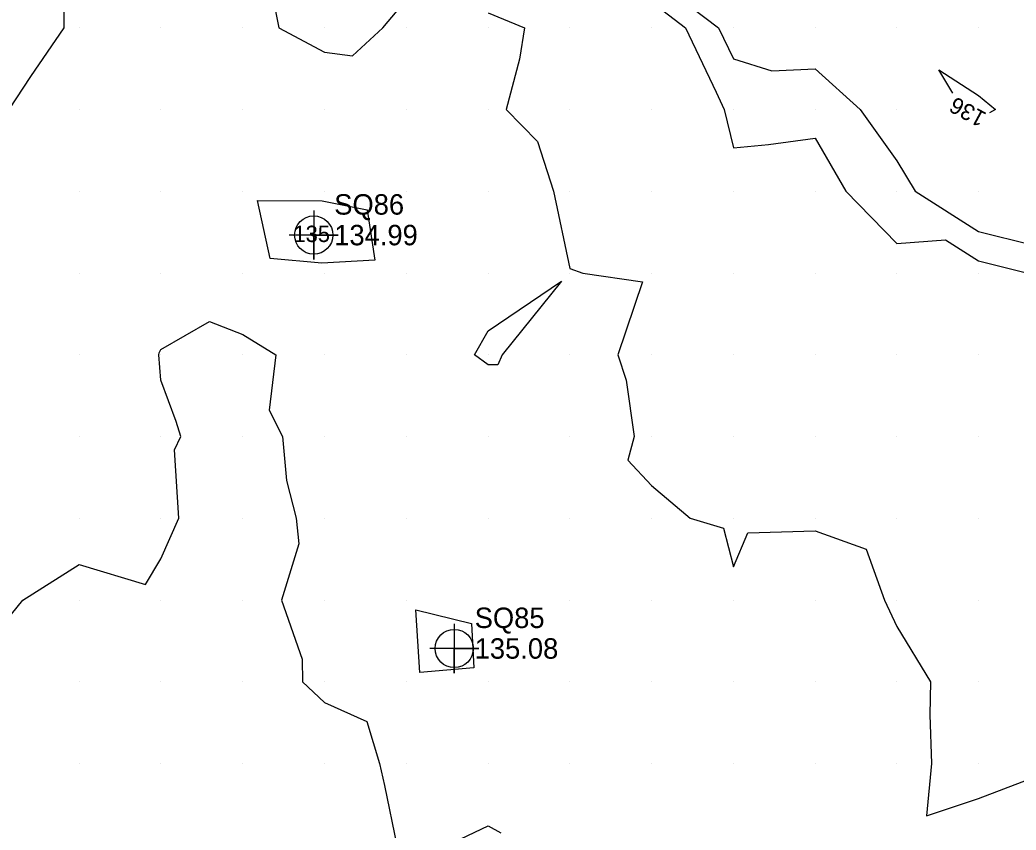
# Model space of a CAD drawing. Extents: x 2354170 to 2357230, y 866100 to 868290.
# Drawn here: x 2354392.7 to 2354514.6, y 867641.9 to 867741 of the extents above; entities that cross this region are included whole.
import ezdxf

# ---------------------------------------------------------------- set-up
doc = ezdxf.new("R2010")
doc.units = 0
for name, color, linetype in [('Default', 7, 'Continuous'), ('DTM Contours Major', 7, 'Continuous'), ('DTM Contours Major Text', 7, 'Continuous'), ('DTM Contours Minor', 7, 'Continuous'), ('DTM Contours Minor Text', 7, 'Continuous'), ('Exist DTM QL2 LIDAR Elevation Point', 7, 'Continuous'), ('Exist DTM Regular Point CELL', 7, 'Continuous'), ('Exist DTM Regular Point Cogo Elevation', 7, 'Continuous'), ('Exist DTM Regular Point Cogo Number', 7, 'Continuous')]:
    doc.layers.add(name, color=color, linetype=linetype)

msp = doc.modelspace()

# ---------------------------------------------------------------- linework, layer by layer
at = {"layer": 'Default'}
for points in [[(2354389.96, 867797.31), (2354394.29, 867795.69), (2354399.96, 867792), (2354403.73, 867793.79), (2354403.07, 867790.02), (2354399.96, 867783.87), (2354397.54, 867780.02), (2354394.8, 867774.86), (2354394.88, 867770.02), (2354398.48, 867768.54), (2354399.96, 867766.44), (2354402.46, 867760.02), (2354402.86, 867757.12), (2354399.96, 867752.3), (2354399.12, 867750.86), (2354398.32, 867750.02), (2354398.15, 867748.21), (2354398.06, 867740.02), (2354393.99, 867734.04), (2354391.37, 867730.02)], [(2354465.65, 867745.54), (2354469.97, 867743.17), (2354474.11, 867740.02), (2354477.86, 867732.12), (2354478.83, 867730.02), (2354479.97, 867725.31), (2354484.25, 867725.73), (2354489.97, 867726.5), (2354493.71, 867720.02), (2354499.97, 867713.63), (2354505.9, 867714.08), (2354509.97, 867711.52), (2354515.97, 867710.02), (2354519.97, 867707.82), (2354525.36, 867704.62), (2354529.97, 867701.62), (2354532.02, 867700.02), (2354539.97, 867693.19), (2354541.05, 867692.98)], [(2354423.65, 867743.7), (2354424.39, 867740.02), (2354429.96, 867737.05), (2354433.39, 867736.6), (2354437.1, 867740.02), (2354439.96, 867743.4)], [(2354449.96, 867741.84), (2354454.42, 867740.02), (2354453.83, 867736.16), (2354452.2, 867730.02), (2354456.03, 867726.09), (2354457.98, 867720.02), (2354459.96, 867710.58), (2354461.56, 867710.02), (2354468.87, 867708.93), (2354465.86, 867700.02), (2354466.85, 867696.91), (2354467.82, 867690.02), (2354467.06, 867687.12), (2354469.97, 867684.05), (2354474.69, 867680.02), (2354478.76, 867678.81), (2354479.97, 867674.1), (2354481.75, 867678.24), (2354489.97, 867678.5), (2354496.2, 867676.26), (2354498.47, 867670.02), (2354499.97, 867666.77), (2354504.07, 867660.02), (2354504, 867655.98), (2354504.2, 867650.02), (2354503.59, 867643.64), (2354509.97, 867645.76), (2354519.25, 867649.3)], [(2354421.78, 867718.9), (2354429.68, 867718.85), (2354435.17, 867717.75), (2354436.12, 867711.6), (2354429.62, 867711.24), (2354423.32, 867711.81), (2354421.78, 867718.9)], [(2354428.41, 867714.81), (2354428.69, 867714.81), (2354428.88, 867714.77), (2354428.92, 867714.55), (2354428.69, 867714.54), (2354428.46, 867714.56), (2354428.41, 867714.81)], [(2354449.96, 867698.81), (2354448.31, 867700.02), (2354449.96, 867702.96), (2354458.97, 867709.03), (2354451.71, 867700.02), (2354451.17, 867698.81), (2354449.96, 867698.81)], [(2354391.69, 867668.29), (2354393.07, 867670.02), (2354399.96, 867674.37), (2354408.08, 867671.91), (2354409.96, 867675.05), (2354412.15, 867680.02), (2354411.6, 867688.38), (2354412.37, 867690.02), (2354411.8, 867691.85), (2354409.96, 867696.9), (2354409.69, 867700.02), (2354409.74, 867700.24), (2354409.96, 867700.67), (2354415.91, 867704.07), (2354419.96, 867702.49), (2354424, 867700.02), (2354423.2, 867693.25), (2354424.81, 867690.02), (2354425.33, 867684.65), (2354426.48, 867680.02), (2354426.82, 867676.88), (2354424.7, 867670.02), (2354427.21, 867662.78), (2354427.27, 867660.02), (2354429.96, 867657.48), (2354435.13, 867655.18), (2354436.67, 867650.02), (2354437.31, 867647.36), (2354438.8, 867640.02)], [(2354441.15, 867668.83), (2354447.96, 867667.15), (2354448.21, 867661.75), (2354441.64, 867661.18), (2354441.15, 867668.83)], [(2354444.91, 867640.02), (2354449.96, 867642.42), (2354451.51, 867641.57)]]:
    msp.add_lwpolyline(points, dxfattribs=at)
at = {"layer": 'DTM Contours Major'}
msp.add_lwpolyline([(2354428.41, 867714.81), (2354428.69, 867714.81), (2354428.88, 867714.77), (2354428.92, 867714.55), (2354428.69, 867714.54), (2354428.46, 867714.56), (2354428.41, 867714.81)], dxfattribs=at)
at = {"layer": 'DTM Contours Minor'}
for points in [[(2354469.97, 867746.24), (2354478.15, 867740.02), (2354479.97, 867736.2), (2354484.69, 867734.75), (2354489.97, 867734.99), (2354495.48, 867730.02), (2354499.97, 867723.76), (2354502.19, 867720.02), (2354509.97, 867715.11), (2354516.51, 867713.48)], [(2354505.1, 867734.88), (2354509.97, 867731.73), (2354512.04, 867730.02), (2354511.3, 867729.6)], [(2354506.82, 867732.03), (2354505.1, 867734.88)]]:
    msp.add_lwpolyline(points, dxfattribs=at)
at = {"layer": 'Exist DTM QL2 LIDAR Elevation Point'}
for p, q in [((2354399.96, 867740.02), (2354399.96, 867740.02)), ((2354409.96, 867740.02), (2354409.96, 867740.02)), ((2354419.96, 867740.02), (2354419.96, 867740.02)), ((2354429.96, 867740.02), (2354429.96, 867740.02)), ((2354439.96, 867740.02), (2354439.96, 867740.02)), ((2354449.96, 867740.02), (2354449.96, 867740.02)), ((2354459.96, 867740.02), (2354459.96, 867740.02)), ((2354469.97, 867740.02), (2354469.97, 867740.02)), ((2354479.97, 867740.02), (2354479.97, 867740.02)), ((2354489.97, 867740.02), (2354489.97, 867740.02)), ((2354499.97, 867740.02), (2354499.97, 867740.02)), ((2354509.97, 867740.02), (2354509.97, 867740.02)), ((2354399.96, 867730.02), (2354399.96, 867730.02)), ((2354409.96, 867730.02), (2354409.96, 867730.02)), ((2354419.96, 867730.02), (2354419.96, 867730.02)), ((2354429.96, 867730.02), (2354429.96, 867730.02)), ((2354439.96, 867730.02), (2354439.96, 867730.02)), ((2354449.96, 867730.02), (2354449.96, 867730.02)), ((2354459.96, 867730.02), (2354459.96, 867730.02)), ((2354469.97, 867730.02), (2354469.97, 867730.02)), ((2354479.97, 867730.02), (2354479.97, 867730.02)), ((2354489.97, 867730.02), (2354489.97, 867730.02)), ((2354499.97, 867730.02), (2354499.97, 867730.02)), ((2354509.97, 867730.02), (2354509.97, 867730.02)), ((2354399.96, 867720.02), (2354399.96, 867720.02)), ((2354409.96, 867720.02), (2354409.96, 867720.02)), ((2354419.96, 867720.02), (2354419.96, 867720.02)), ((2354429.96, 867720.02), (2354429.96, 867720.02)), ((2354439.96, 867720.02), (2354439.96, 867720.02)), ((2354449.96, 867720.02), (2354449.96, 867720.02)), ((2354459.96, 867720.02), (2354459.96, 867720.02)), ((2354469.97, 867720.02), (2354469.97, 867720.02)), ((2354479.97, 867720.02), (2354479.97, 867720.02)), ((2354489.97, 867720.02), (2354489.97, 867720.02)), ((2354499.97, 867720.02), (2354499.97, 867720.02)), ((2354509.97, 867720.02), (2354509.97, 867720.02)), ((2354399.96, 867710.02), (2354399.96, 867710.02)), ((2354409.96, 867710.02), (2354409.96, 867710.02)), ((2354419.96, 867710.02), (2354419.96, 867710.02)), ((2354429.96, 867710.02), (2354429.96, 867710.02)), ((2354439.96, 867710.02), (2354439.96, 867710.02)), ((2354449.96, 867710.02), (2354449.96, 867710.02)), ((2354459.96, 867710.02), (2354459.96, 867710.02)), ((2354469.97, 867710.02), (2354469.97, 867710.02)), ((2354479.97, 867710.02), (2354479.97, 867710.02)), ((2354489.97, 867710.02), (2354489.97, 867710.02)), ((2354499.97, 867710.02), (2354499.97, 867710.02)), ((2354509.97, 867710.02), (2354509.97, 867710.02)), ((2354399.96, 867700.02), (2354399.96, 867700.02)), ((2354409.96, 867700.02), (2354409.96, 867700.02)), ((2354419.96, 867700.02), (2354419.96, 867700.02)), ((2354429.96, 867700.02), (2354429.96, 867700.02)), ((2354439.96, 867700.02), (2354439.96, 867700.02)), ((2354449.96, 867700.02), (2354449.96, 867700.02)), ((2354459.96, 867700.02), (2354459.96, 867700.02)), ((2354469.97, 867700.02), (2354469.97, 867700.02)), ((2354479.97, 867700.02), (2354479.97, 867700.02)), ((2354489.97, 867700.02), (2354489.97, 867700.02)), ((2354499.97, 867700.02), (2354499.97, 867700.02)), ((2354509.97, 867700.02), (2354509.97, 867700.02)), ((2354399.96, 867690.02), (2354399.96, 867690.02)), ((2354409.96, 867690.02), (2354409.96, 867690.02)), ((2354419.96, 867690.02), (2354419.96, 867690.02)), ((2354429.96, 867690.02), (2354429.96, 867690.02)), ((2354439.96, 867690.02), (2354439.96, 867690.02)), ((2354449.96, 867690.02), (2354449.96, 867690.02)), ((2354459.96, 867690.02), (2354459.96, 867690.02)), ((2354469.97, 867690.02), (2354469.97, 867690.02)), ((2354479.97, 867690.02), (2354479.97, 867690.02)), ((2354489.97, 867690.02), (2354489.97, 867690.02)), ((2354499.97, 867690.02), (2354499.97, 867690.02)), ((2354509.97, 867690.02), (2354509.97, 867690.02)), ((2354399.96, 867680.02), (2354399.96, 867680.02)), ((2354409.96, 867680.02), (2354409.96, 867680.02)), ((2354419.96, 867680.02), (2354419.96, 867680.02)), ((2354429.96, 867680.02), (2354429.96, 867680.02)), ((2354439.96, 867680.02), (2354439.96, 867680.02)), ((2354449.96, 867680.02), (2354449.96, 867680.02)), ((2354459.96, 867680.02), (2354459.96, 867680.02)), ((2354469.97, 867680.02), (2354469.97, 867680.02)), ((2354479.97, 867680.02), (2354479.97, 867680.02)), ((2354489.97, 867680.02), (2354489.97, 867680.02)), ((2354499.97, 867680.02), (2354499.97, 867680.02)), ((2354509.97, 867680.02), (2354509.97, 867680.02)), ((2354399.96, 867670.02), (2354399.96, 867670.02)), ((2354409.96, 867670.02), (2354409.96, 867670.02)), ((2354419.96, 867670.02), (2354419.96, 867670.02)), ((2354429.96, 867670.02), (2354429.96, 867670.02)), ((2354439.96, 867670.02), (2354439.96, 867670.02)), ((2354449.96, 867670.02), (2354449.96, 867670.02)), ((2354459.96, 867670.02), (2354459.96, 867670.02)), ((2354469.97, 867670.02), (2354469.97, 867670.02)), ((2354479.97, 867670.02), (2354479.97, 867670.02)), ((2354489.97, 867670.02), (2354489.97, 867670.02)), ((2354499.97, 867670.02), (2354499.97, 867670.02)), ((2354509.97, 867670.02), (2354509.97, 867670.02)), ((2354399.96, 867660.02), (2354399.96, 867660.02)), ((2354409.96, 867660.02), (2354409.96, 867660.02)), ((2354419.96, 867660.02), (2354419.96, 867660.02)), ((2354429.96, 867660.02), (2354429.96, 867660.02)), ((2354439.96, 867660.02), (2354439.96, 867660.02)), ((2354449.96, 867660.02), (2354449.96, 867660.02)), ((2354459.96, 867660.02), (2354459.96, 867660.02)), ((2354469.97, 867660.02), (2354469.97, 867660.02)), ((2354479.97, 867660.02), (2354479.97, 867660.02)), ((2354489.97, 867660.02), (2354489.97, 867660.02)), ((2354499.97, 867660.02), (2354499.97, 867660.02)), ((2354509.97, 867660.02), (2354509.97, 867660.02)), ((2354399.96, 867650.02), (2354399.96, 867650.02)), ((2354409.96, 867650.02), (2354409.96, 867650.02)), ((2354419.96, 867650.02), (2354419.96, 867650.02)), ((2354429.96, 867650.02), (2354429.96, 867650.02)), ((2354439.96, 867650.02), (2354439.96, 867650.02)), ((2354449.96, 867650.02), (2354449.96, 867650.02)), ((2354459.96, 867650.02), (2354459.96, 867650.02)), ((2354469.97, 867650.02), (2354469.97, 867650.02)), ((2354479.97, 867650.02), (2354479.97, 867650.02)), ((2354489.97, 867650.02), (2354489.97, 867650.02)), ((2354499.97, 867650.02), (2354499.97, 867650.02)), ((2354509.97, 867650.02), (2354509.97, 867650.02))]:
    msp.add_line(p, q, dxfattribs=at)
at = {"layer": 'Exist DTM Regular Point CELL'}
for points in [[(2354428.65, 867717.66), (2354428.65, 867711.66), (2354428.65, 867714.66), (2354431.65, 867714.66), (2354425.65, 867714.66)], [(2354445.83, 867667.1), (2354445.83, 867661.1), (2354445.83, 867664.1), (2354448.83, 867664.1), (2354442.83, 867664.1)]]:
    msp.add_lwpolyline(points, dxfattribs=at)
for centre in [(2354428.65, 867714.66), (2354445.83, 867664.1)]:
    msp.add_circle(centre, 2.34, dxfattribs=at)

# ---------------------------------------------------------------- texts
at = {"layer": 'Default'}
msp.add_text('135', height=2, dxfattribs=at).set_placement((2354426.17, 867713.81))
at = {"layer": 'DTM Contours Major Text'}
msp.add_text('135', height=2, dxfattribs=at).set_placement((2354426.17, 867713.81))
at = {"layer": 'DTM Contours Minor Text'}
msp.add_text('136', height=2, rotation=151.5109, dxfattribs=at).set_placement((2354511.06, 867729.52))
at = {"layer": 'Exist DTM Regular Point Cogo Elevation'}
for s, p in [('134.99', (2354431.15, 867713.41)), ('135.08', (2354448.33, 867662.85))]:
    msp.add_text(s, height=2.5, dxfattribs=at).set_placement(p)
at = {"layer": 'Exist DTM Regular Point Cogo Number'}
for s, p in [('SQ86', (2354431.15, 867717.16)), ('SQ85', (2354448.33, 867666.6))]:
    msp.add_text(s, height=2.5, dxfattribs=at).set_placement(p)

doc.saveas('drawing.dxf')
